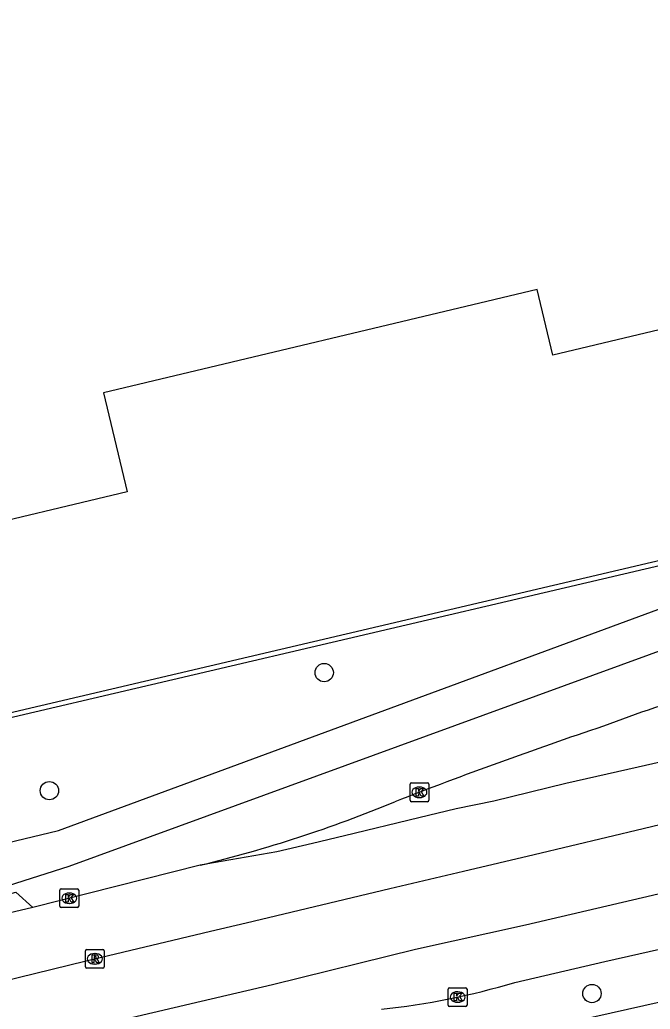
# Model space of a CAD drawing. Extents: x 158038 to 159242, y 380133 to 381214.
# Drawn here: x 158681.2 to 158714.8, y 381016.9 to 381069.6 of the extents above; entities that cross this region are included whole.
import ezdxf

# ---------------------------------------------------------------- set-up
doc = ezdxf.new("R2010")
doc.units = 0
for name, color, linetype in [('IMGEO_Berm_open', 7, 'Continuous'), ('IMGEO_Boom', 7, 'Continuous'), ('IMGEO_Fietspad_open', 7, 'Continuous'), ('IMGEO_Kolk', 7, 'Continuous'), ('IMGEO_Muur', 7, 'Continuous'), ('IMGEO_Pand', 7, 'Continuous'), ('IMGEO_Rijbaan_regionaal_gesloten', 7, 'Continuous'), ('IMGEO_Rioolput', 7, 'Continuous'), ('IMGEO_Voetpad_open', 7, 'Continuous')]:
    doc.layers.add(name, color=color, linetype=linetype)

msp = doc.modelspace()

# ---------------------------------------------------------------- linework, layer by layer
at = {"layer": 'IMGEO_Berm_open'}
msp.add_lwpolyline([(158680.627, 381023.036), (158680.946, 381023.127), (158681.85, 381022.311)], dxfattribs=at)
at = {"layer": 'IMGEO_Boom'}
for centre in [(158697.378, 381034.836), (158682.73, 381028.539), (158711.655, 381017.72)]:
    msp.add_circle(centre, 0.489, dxfattribs=at)
at = {"layer": 'IMGEO_Fietspad_open'}
msp.add_lwpolyline([(158681.765, 381011.288), (158681.967, 381011.321), (158689.021, 381012.427), (158698.681, 381013.815), (158704.369, 381014.827), (158722.738, 381018.95), (158742.853, 381023.871), (158750.706, 381025.707)], dxfattribs=at)
at = {"layer": 'IMGEO_Kolk'}
for p, q in [((158701.955, 381028.026), (158701.955, 381028.878)), ((158702.03, 381028.952), (158702.882, 381028.952)), ((158702.956, 381028.878), (158702.956, 381028.026)), ((158702.443, 381028.732), (158702.468, 381028.732)), ((158702.882, 381027.952), (158702.03, 381027.952)), ((158702.466, 381028.172), (158702.441, 381028.172)), ((158683.288, 381022.375), (158683.288, 381023.227)), ((158683.363, 381023.301), (158684.215, 381023.301)), ((158683.776, 381023.081), (158683.801, 381023.081)), ((158684.289, 381023.227), (158684.289, 381022.375)), ((158683.799, 381022.521), (158683.774, 381022.521)), ((158684.215, 381022.301), (158683.363, 381022.301)), ((158703.992, 381017.106), (158703.992, 381017.958)), ((158704.067, 381018.032), (158704.919, 381018.032)), ((158704.48, 381017.812), (158704.505, 381017.812)), ((158704.993, 381017.958), (158704.993, 381017.106)), ((158704.503, 381017.252), (158704.478, 381017.252)), ((158704.919, 381017.032), (158704.067, 381017.032))]:
    msp.add_line(p, q, dxfattribs=at)
for points in [[(158701.955, 381028.026), (158701.955, 381028.878)], [(158702.03, 381028.952), (158702.882, 381028.952)], [(158702.956, 381028.878), (158702.956, 381028.026)], [(158702.276, 381028.652), (158702.399, 381028.652), (158702.399, 381028.501), (158702.529, 381028.652), (158702.693, 381028.652), (158702.547, 381028.501), (158702.7, 381028.252), (158702.548, 381028.252), (158702.463, 381028.416), (158702.399, 381028.349), (158702.399, 381028.252), (158702.276, 381028.252), (158702.276, 381028.652)], [(158702.882, 381027.952), (158702.03, 381027.952)], [(158683.288, 381022.375), (158683.288, 381023.227)], [(158683.363, 381023.301), (158684.215, 381023.301)], [(158683.609, 381023.001), (158683.732, 381023.001), (158683.732, 381022.85), (158683.862, 381023.001), (158684.026, 381023.001), (158683.88, 381022.85), (158684.033, 381022.601), (158683.881, 381022.601), (158683.796, 381022.765), (158683.732, 381022.698), (158683.732, 381022.601), (158683.609, 381022.601), (158683.609, 381023.001)], [(158684.289, 381023.227), (158684.289, 381022.375)], [(158684.215, 381022.301), (158683.363, 381022.301)], [(158703.992, 381017.106), (158703.992, 381017.958)], [(158704.067, 381018.032), (158704.919, 381018.032)], [(158704.313, 381017.732), (158704.436, 381017.732), (158704.436, 381017.581), (158704.566, 381017.732), (158704.73, 381017.732), (158704.584, 381017.581), (158704.737, 381017.332), (158704.585, 381017.332), (158704.5, 381017.496), (158704.436, 381017.429), (158704.436, 381017.332), (158704.313, 381017.332), (158704.313, 381017.732)], [(158704.993, 381017.958), (158704.993, 381017.106)], [(158704.919, 381017.032), (158704.067, 381017.032)]]:
    msp.add_lwpolyline(points, dxfattribs=at)
for centre, start, end in [((158702.032, 381028.876), 91.552, 178.448), ((158702.032, 381028.876), 91.552, 178.448), ((158702.88, 381028.876), 1.552, 88.448), ((158702.88, 381028.876), 1.552, 88.448), ((158702.032, 381028.028), 181.552, 268.448), ((158702.032, 381028.028), 181.552, 268.448), ((158702.88, 381028.028), 271.552, 358.448), ((158702.88, 381028.028), 271.552, 358.448), ((158683.365, 381023.225), 91.552, 178.448), ((158683.365, 381023.225), 91.552, 178.448), ((158684.213, 381023.225), 1.552, 88.448), ((158684.213, 381023.225), 1.552, 88.448), ((158683.365, 381022.377), 181.552, 268.448), ((158683.365, 381022.377), 181.552, 268.448), ((158684.213, 381022.377), 271.552, 358.448), ((158684.213, 381022.377), 271.552, 358.448), ((158704.069, 381017.956), 91.552, 178.448), ((158704.069, 381017.956), 91.552, 178.448), ((158704.917, 381017.956), 1.552, 88.448), ((158704.917, 381017.956), 1.552, 88.448), ((158704.069, 381017.108), 181.552, 268.448), ((158704.069, 381017.108), 181.552, 268.448), ((158704.917, 381017.108), 271.552, 358.448), ((158704.917, 381017.108), 271.552, 358.448)]:
    msp.add_arc(centre, 0.0765, start, end, dxfattribs=at)
for centre, major_axis, ratio, start_param, end_param in [((158702.442, 381028.452), (-0.387, 0.002), 0.722429, 4.712389, 7.853982), ((158702.467, 381028.452), (-0.39, 0.002), 0.717154, 1.570796, 4.712389), ((158683.775, 381022.801), (-0.387, 0.002), 0.722429, 4.712389, 7.853982), ((158683.8, 381022.801), (-0.39, 0.002), 0.717154, 1.570796, 4.712389), ((158704.479, 381017.532), (-0.387, 0.002), 0.722429, 4.712389, 7.853982), ((158704.504, 381017.532), (-0.39, 0.002), 0.717154, 1.570796, 4.712389)]:
    msp.add_ellipse(centre, major_axis=major_axis, ratio=ratio, start_param=start_param, end_param=end_param, dxfattribs=at)
at = {"layer": 'IMGEO_Muur'}
msp.add_lwpolyline([(158731.111, 381044.54), (158731.179, 381044.263), (158678.829, 381031.995), (158678.775, 381032.266), (158731.111, 381044.54)], dxfattribs=at)
at = {"layer": 'IMGEO_Pand'}
msp.add_lwpolyline([(158746.028, 381081.031), (158741.782, 381080.031), (158741.176, 381078.543), (158745.82, 381076.698), (158743.948, 381072.048), (158740.84, 381076.648), (158740.571, 381076.581), (158739.895, 381076.414), (158738.477, 381075.97), (158742.252, 381060.134), (158731.066, 381057.468), (158731.197, 381056.921), (158709.576, 381051.768), (158708.742, 381055.269), (158685.621, 381049.758), (158686.878, 381044.482), (158677.63, 381042.277), (158671.249, 381069.048), (158670.241, 381073.279), (158665.679, 381072.191), (158666.699, 381067.911), (158667.468, 381064.681), (158667.037, 381064.578)], dxfattribs=at)
at = {"layer": 'IMGEO_Rijbaan_regionaal_gesloten'}
for points in [[(158751.548, 381038.665), (158735.243, 381034.829), (158733.45, 381034.407), (158729.655, 381033.515), (158725.807, 381032.562), (158721.946, 381031.661), (158718.098, 381030.706), (158714.119, 381029.794), (158710.267, 381028.912), (158706.427, 381027.977), (158704.421, 381027.563), (158702.429, 381027.086), (158698.461, 381026.137), (158696.748, 381025.728), (158694.856, 381025.275), (158690.766, 381024.56)], [(158752.389, 381035.474), (158743.233, 381033.41), (158739.595, 381032.496), (158735.533, 381031.531), (158729.682, 381030.141), (158727.87, 381029.71), (158726.059, 381029.28), (158724.035, 381028.799), (158722.136, 381028.348), (158720.056, 381027.854), (158716.308, 381026.963), (158714.376, 381026.504), (158708.571, 381025.125), (158704.801, 381024.229), (158700.881, 381023.298), (158693.224, 381021.479), (158691.324, 381021.027), (158689.306, 381020.548), (158687.446, 381020.106), (158684.695, 381019.452), (158681.071, 381018.558), (158678.937, 381018.048)], [(158753.294, 381032.04), (158742.848, 381029.57), (158737.229, 381028.241), (158731.29, 381026.837), (158727.384, 381025.963), (158719.7, 381024.08), (158717.612, 381023.589), (158708.12, 381021.36), (158702.249, 381020.076), (158694.626, 381018.181), (158690.823, 381017.292), (158686.805, 381016.352), (158682.787, 381015.413), (158679.74, 381014.7)], [(158707.544, 381018.315), (158712.342, 381019.422), (158719.032, 381020.945), (158734.027, 381024.462), (158749.873, 381028.231), (158750.083, 381028.279)], [(158690.766, 381024.56), (158681.85, 381022.311)], [(158681.85, 381022.311), (158678.123, 381021.443)]]:
    msp.add_lwpolyline(points, dxfattribs=at)
for centre, radius, start, end in [((158739.336, 380960.872), 76.085, 102.15051, 110.8395), ((158792.384, 380793.759), 251.332, 108.58803, 111.28465), ((158673.851, 381094.03), 71.5, 283.68445, 292.4456), ((158696.228, 381056.162), 39.502, 276.1125, 286.6468)]:
    msp.add_arc(centre, radius, start, end, dxfattribs=at)
at = {"layer": 'IMGEO_Rioolput'}
for p, q in [((158684.65, 381019.145), (158684.65, 381019.997)), ((158684.725, 381020.071), (158685.577, 381020.071)), ((158685.138, 381019.851), (158685.163, 381019.851)), ((158685.651, 381019.997), (158685.651, 381019.145)), ((158685.161, 381019.291), (158685.136, 381019.291)), ((158685.577, 381019.071), (158684.725, 381019.071))]:
    msp.add_line(p, q, dxfattribs=at)
for points in [[(158684.65, 381019.145), (158684.65, 381019.997)], [(158684.725, 381020.071), (158685.577, 381020.071)], [(158685.651, 381019.997), (158685.651, 381019.145)], [(158685.239, 381019.769), (158684.987, 381019.771), (158684.987, 381019.371)], [(158684.987, 381019.371), (158685.111, 381019.371), (158685.111, 381019.533), (158685.122, 381019.533)], [(158685.165, 381019.69), (158685.111, 381019.69), (158685.111, 381019.609)], [(158685.111, 381019.609), (158685.163, 381019.609)], [(158685.169, 381019.504), (158685.24, 381019.371), (158685.38, 381019.371), (158685.315, 381019.497)], [(158685.577, 381019.071), (158684.725, 381019.071)]]:
    msp.add_lwpolyline(points, dxfattribs=at)
for centre, radius, start, end in [((158684.727, 381019.995), 0.0765, 91.552, 178.448), ((158684.727, 381019.995), 0.0765, 91.552, 178.448), ((158685.575, 381019.995), 0.0765, 1.552, 88.448), ((158685.575, 381019.995), 0.0765, 1.552, 88.448), ((158685.121, 381019.48), 0.0533, 26.0293, 88.6989), ((158685.147, 381019.798), 0.19, 274.7715, 282.9687), ((158685.171, 381019.594), 0.0964, 77.0061, 93.1865), ((158685.185, 381019.651), 0.0378, 276.6634, 79.6772), ((158685.238, 381019.659), 0.109, 350.3612, 89.416), ((158685.236, 381019.659), 0.112, 277.5842, 350.9817), ((158685.22, 381019.444), 0.108, 29.5134, 73.7905), ((158684.727, 381019.147), 0.0765, 181.552, 268.448), ((158684.727, 381019.147), 0.0765, 181.552, 268.448), ((158685.575, 381019.147), 0.0765, 271.552, 358.448), ((158685.575, 381019.147), 0.0765, 271.552, 358.448)]:
    msp.add_arc(centre, radius, start, end, dxfattribs=at)
for centre, major_axis, ratio, start_param, end_param in [((158685.137, 381019.571), (-0.387, 0.002), 0.722429, 4.712389, 7.853982), ((158685.162, 381019.571), (-0.39, 0.002), 0.717154, 1.570796, 4.712389)]:
    msp.add_ellipse(centre, major_axis=major_axis, ratio=ratio, start_param=start_param, end_param=end_param, dxfattribs=at)
at = {"layer": 'IMGEO_Voetpad_open'}
for points in [[(158680.012, 381025.654), (158683.218, 381026.417), (158731.214, 381044.119), (158731.732, 381044.31), (158739.831, 381046.124)], [(158746.793, 381045.419), (158732.248, 381042.189), (158683.76, 381024.486), (158680.532, 381023.463)]]:
    msp.add_lwpolyline(points, dxfattribs=at)

doc.saveas('drawing.dxf')
